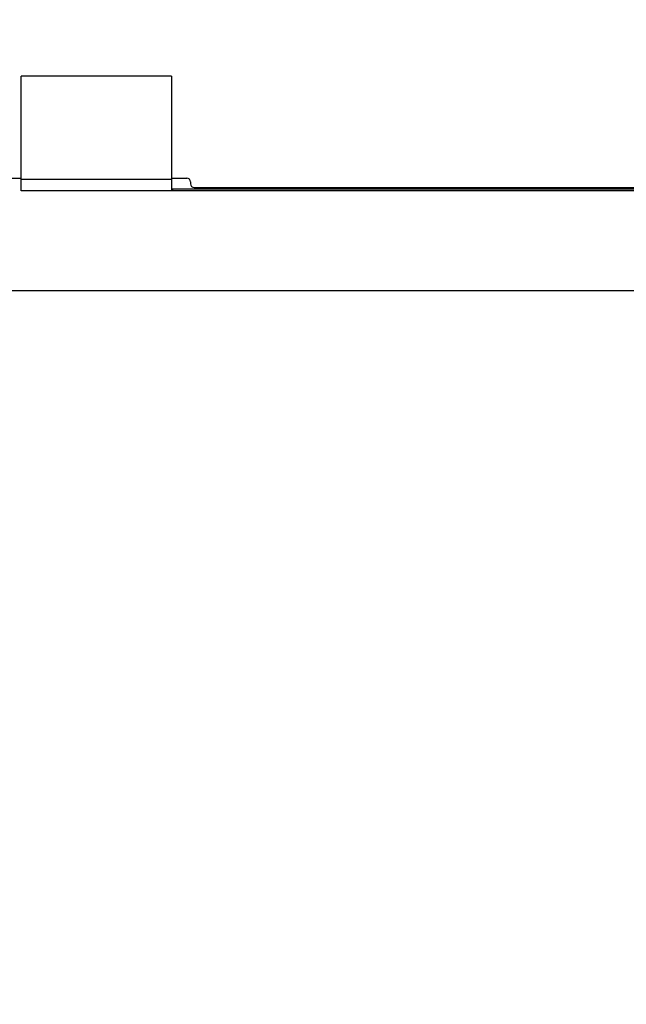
# Model space of a CAD drawing. Header units: inches. Extents: x 170 to 288, y 234 to 248.
# Tile 444 of 480: x 260.03 to 260.299, y 243.827 to 244.264. Entities that reach past the tile are written whole.
import ezdxf

# ---------------------------------------------------------------- set-up
doc = ezdxf.new("R2010")
doc.units = ezdxf.units.IN
doc.header["$LTSCALE"] = 0.25
doc.header["$MEASUREMENT"] = 0
doc.layers.add('ANNOTATIONS', color=1, linetype='Continuous')
doc.layers.add('STANDARD Z GUIDE MOTOR RH', color=7, linetype='Continuous')
doc.styles.add('ARIAL', font='arial.ttf', dxfattribs={"height": 0.09375})
doc.dimstyles.new('STANDARD$0', dxfattribs={"dimtxt": 0.09375, "dimasz": 0.09375, "dimexe": 0.03125, "dimexo": 0.046875, "dimgap": 0.09, "dimtad": 0, "dimtih": 1, "dimtoh": 1, "dimdec": 4, "dimzin": 0, "dimdsep": 46, "dimtxsty": 'ARIAL', "dimcen": 0.09, "dimadec": 0, "dimazin": 0, "dimtfac": 1, "dimtdec": 4, "dimtofl": 0, "dimtmove": 0, "dimatfit": 1, "dimfxl": 1, "dimtolj": 1, "dimtzin": 0, "dimarcsym": 0})

# ---------------------------------------------------------------- blocks, each defined once
blk = doc.blocks.new('*D53')
at = {"layer": 'ANNOTATIONS', "color": 0, "lineweight": -2, "transparency": 16777216}
for p, q in [((259.74769, 244.14378), (261.46263, 244.14378)), ((261.43138, 244.05003), (261.43138, 242.35904)), ((261.43138, 240.23319), (261.43138, 241.92418)), ((260.15394, 240.13944), (261.46263, 240.13944))]:
    blk.add_line(p, q, dxfattribs=at)
at = {"layer": 'ANNOTATIONS', "color": 0, "transparency": 16777216}
for points in [[(261.41575, 244.05003), (261.447, 244.05003), (261.43138, 244.14378)], [(261.41575, 240.23319), (261.447, 240.23319), (261.43138, 240.13944)]]:
    blk.add_solid(points, dxfattribs=at)
at = {"layer": 'defpoints', "color": 0, "transparency": 16777216}
for p in [(259.70081, 244.14378), (261.43138, 244.14378), (260.10706, 240.13944)]:
    blk.add_point(p, dxfattribs=at)
at = {"layer": 'ANNOTATIONS', "color": 0, "transparency": 16777216, "insert": (261.43138, 242.14161), "char_height": 0.09375, "attachment_point": 5, "style": 'ARIAL'}
blk.add_mtext('\\A1;OPENING \\PHEIGHT', dxfattribs=at)
blk = doc.blocks.new('*D54')
at = {"layer": 'ANNOTATIONS', "color": 0, "lineweight": -2, "transparency": 16777216}
for p, q in [((260.86436, 245.19232), (261.46263, 245.19232)), ((261.43138, 245.09857), (261.43138, 244.80656)), ((261.43138, 244.23753), (261.43138, 244.52955)), ((259.74769, 244.14378), (261.46263, 244.14378))]:
    blk.add_line(p, q, dxfattribs=at)
at = {"layer": 'ANNOTATIONS', "color": 0, "transparency": 16777216}
for points in [[(261.41575, 245.09857), (261.447, 245.09857), (261.43138, 245.19232)], [(261.41575, 244.23753), (261.447, 244.23753), (261.43138, 244.14378)]]:
    blk.add_solid(points, dxfattribs=at)
at = {"layer": 'defpoints', "color": 0, "transparency": 16777216}
for p in [(260.81748, 245.19232), (261.43138, 245.19232), (259.70081, 244.14378)]:
    blk.add_point(p, dxfattribs=at)
at = {"layer": 'ANNOTATIONS', "color": 0, "transparency": 16777216, "insert": (261.43138, 244.66805), "char_height": 0.09375, "attachment_point": 5, "style": 'ARIAL'}
blk.add_mtext('\\A1;HEADROOM', dxfattribs=at)

msp = doc.modelspace()

# ---------------------------------------------------------------- linework, layer by layer
at = {"layer": 'STANDARD Z GUIDE MOTOR RH'}
for p, q in [((260.0305, 244.18808), (260.0305, 244.2388)), ((260.09717, 244.2388), (260.0305, 244.2388)), ((260.09717, 244.2388), (260.09717, 244.18808)), ((260.02385, 244.19361), (260.0305, 244.19361)), ((260.09717, 244.19297), (260.0305, 244.19297)), ((260.09717, 244.19361), (260.10385, 244.19361)), ((260.90133, 244.18808), (260.0305, 244.18808)), ((260.90133, 244.1888), (260.09717, 244.1888)), ((260.09753, 244.1888), (260.09753, 244.18808)), ((260.10551, 244.19194), (260.10551, 244.19111)), ((260.10718, 244.18944), (260.90061, 244.18944))]:
    msp.add_line(p, q, dxfattribs=at)
for centre, start, end in [((260.10385, 244.19194), 0, 90), ((260.10718, 244.19111), 180, 270)]:
    msp.add_arc(centre, 0.00167, start, end, dxfattribs=at)

# ---------------------------------------------------------------- dimensions: what is measured, and where the dimension line sits
at = {"layer": 'ANNOTATIONS'}
for base, p1, p2, text, picture, middle in [((261.43138, 245.19232), (259.70081, 244.14378), (260.81748, 245.19232), 'HEADROOM', '*D54', (261.43138, 244.66805)), ((261.43138, 244.14378), (260.10706, 240.13944), (259.70081, 244.14378), 'OPENING \\PHEIGHT', '*D53', (261.43138, 242.14161))]:
    dim = msp.add_linear_dim(base=base, p1=p1, p2=p2, angle=90, text=text, dimstyle='STANDARD$0', dxfattribs=at)
    dim.commit()
    dim.dimension.update_dxf_attribs({"geometry": picture, "text_midpoint": middle})

doc.saveas('drawing.dxf')
